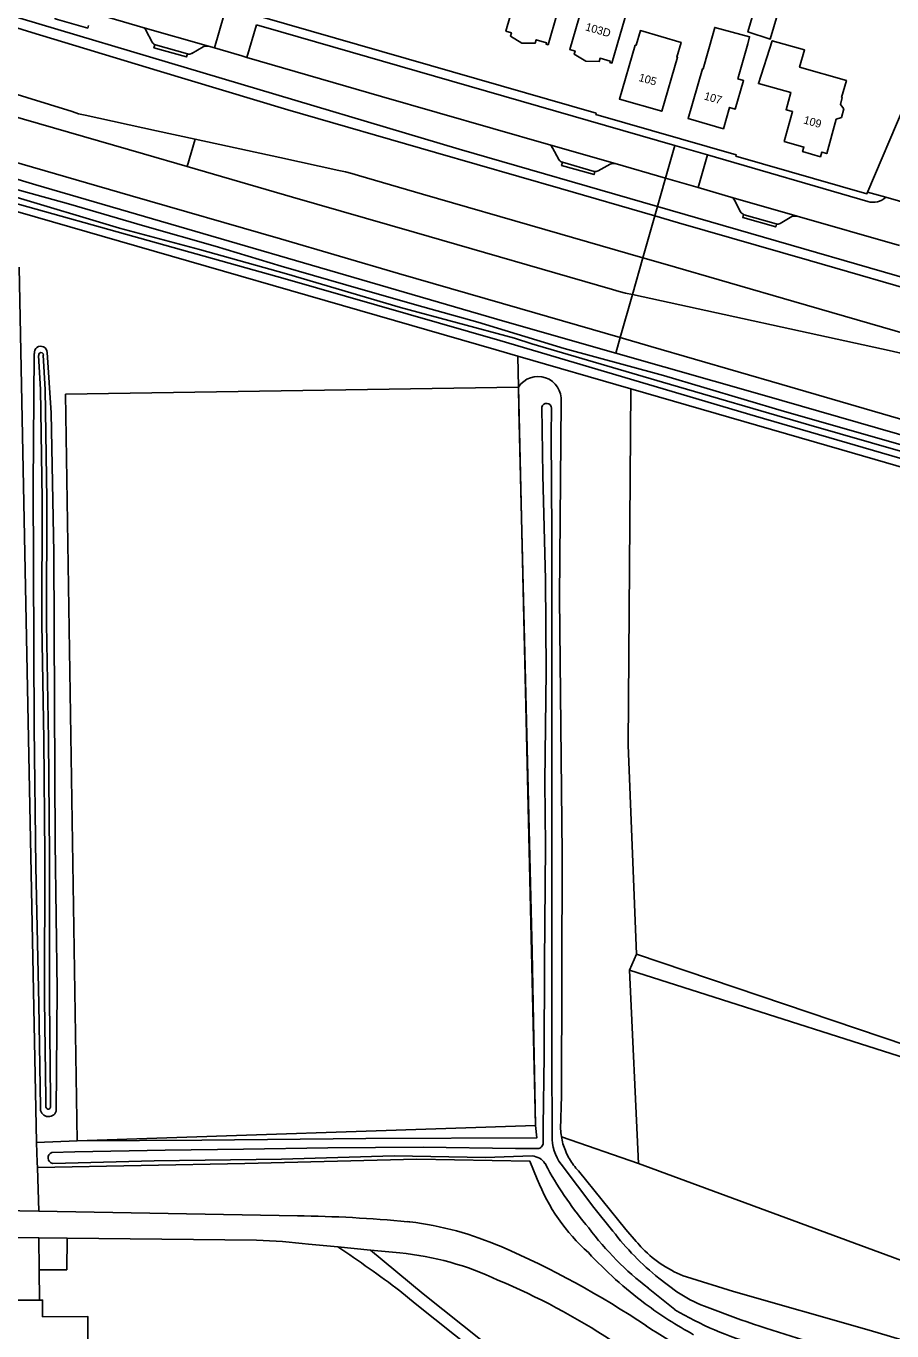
# Model space of a CAD drawing. Extents: x 194485 to 197793, y 468269 to 470822.
# Drawn here: x 196988.4 to 197118.2, y 469200.8 to 469396.5 of the extents above; entities that cross this region are included whole.
import ezdxf

# ---------------------------------------------------------------- set-up
doc = ezdxf.new("R2010")
doc.units = 0
for name, color, linetype in [('BGT grensvlak begroeid terreindeel', 7, 'Continuous'), ('BGT grensvlak begroeid terreindeel LR', 7, 'Continuous'), ('BGT grensvlak onbegroeid terreindeel', 7, 'Continuous'), ('BGT grensvlak ondersteunend wegdeel LR', 7, 'Continuous'), ('BGT grensvlak pand op maaiveld', 7, 'Continuous'), ('BGT grensvlak vegetatieobject', 7, 'Continuous'), ('BGT grensvlak waterdeel', 7, 'Continuous'), ('BGT grensvlak wegdeel', 7, 'Continuous'), ('BGT lijnelement scheiding hek', 7, 'Continuous'), ('BGT tekst huisnummerreeks', 7, 'Continuous'), ('GEM grensvlak WOZ op maaiveld', 7, 'Continuous')]:
    doc.layers.add(name, color=color, linetype=linetype)

msp = doc.modelspace()

# ---------------------------------------------------------------- linework, layer by layer
at = {"layer": 'BGT grensvlak begroeid terreindeel'}
for p, q in [((197062.1, 469346.98), (197062.18, 469342.33)), ((197062.1, 469346.98), (197079.01, 469342.08)), ((197078.82, 469254.87), (197080.19, 469225.9)), ((197068.62, 469229.86), (197080.19, 469225.9)), ((196995.99, 469229.26), (196989.93, 469229.05))]:
    msp.add_line(p, q, dxfattribs=at)
for points in [[(196929.95, 469390.56), (196964.88, 469380.18), (196989.8, 469372.66), (197060.13, 469352.16), (197076.75, 469347.42)], [(196928.11, 469386.74), (196964.62, 469376.08), (197027.19, 469358.54), (197059.36, 469349.3), (197097.7, 469337.95), (197160.24, 469319.78), (197209.86, 469305.3), (197236.12, 469297.51), (197241.96, 469296.13), (197243.62, 469296.27), (197243.68, 469296.47)], [(196987.14, 469368.63), (197058.85, 469347.93), (197062.1, 469346.98)], [(196990.5, 469234.28), (196990.26, 469249.83), (196989.83, 469270.36), (196989.59, 469291.28), (196989.41, 469327.5), (196989.59, 469347.37)], [(196992.88, 469233.72), (196993, 469251.99), (196992.73, 469273.96), (196992.59, 469294.94), (196992.5, 469317.49), (196992.1, 469338.48), (196991.49, 469347.51)], [(197076.75, 469347.42), (197098.73, 469341.17), (197130.43, 469332), (197161.44, 469322.87), (197190.18, 469314.61), (197232.25, 469302.24), (197234.93, 469301.34), (197240.13, 469299.89)], [(196995.99, 469229.26), (197014.72, 469229.39), (197039.28, 469229.61), (197064.91, 469229.72), (197064.73, 469231.59), (197064.25, 469257.69), (197062.24, 469338.96), (197062.18, 469342.33)], [(197079.01, 469342.08), (197078.6, 469288.62), (197079.88, 469257.28)], [(197244.42, 469294.02), (197240.79, 469295.13), (197180.77, 469312.56), (197110.64, 469332.9), (197079.01, 469342.08)], [(197068.58, 469340.14), (197068.33, 469310.77), (197068.72, 469272.3), (197068.6, 469236.05), (197068.49, 469231.03)], [(197079.88, 469257.28), (197131.49, 469239.83), (197146.67, 469281.66), (197238.81, 469250.57)], [(197078.82, 469254.87), (197133.02, 469237.58), (197147.51, 469277.89), (197196.46, 469261.81)], [(197068.62, 469229.86), (197068.61, 469229.93), (197068.56, 469230.21), (197068.53, 469230.48), (197068.51, 469230.76), (197068.49, 469231.03)], [(197068.62, 469229.86), (197068.65, 469229.66), (197068.71, 469229.39), (197068.77, 469229.12), (197068.84, 469228.85), (197068.92, 469228.59), (197069.01, 469228.32), (197069.1, 469228.06), (197069.21, 469227.81), (197069.31, 469227.55), (197069.43, 469227.3), (197069.55, 469227.05), (197069.68, 469226.81), (197069.82, 469226.57), (197069.96, 469226.33), (197070.11, 469226.1), (197070.27, 469225.87), (197070.43, 469225.65), (197070.6, 469225.43), (197070.78, 469225.21), (197070.96, 469225), (197071.15, 469224.8)], [(196990.05, 469225.27), (197021.14, 469225.88), (197046.91, 469226.53), (197063.9, 469226.22), (197065, 469223.54)], [(197171.73, 469194.83), (197170.84, 469192.42), (197080.19, 469225.9)], [(197071.15, 469224.8), (197078.26, 469216), (197079.83, 469214.2)], [(197129.4, 469196.53), (197114.73, 469200.91), (197094.4, 469206.67), (197087.35, 469208.88)]]:
    msp.add_lwpolyline(points, dxfattribs=at)
for centre, radius, start, end in [((196990.54, 469347.5), 0.957, 0.217, 188.1893), ((197065.11, 469340.44), 3.48, 354.9825, 147.1829), ((196991.72, 469234.14), 1.23, 173.1579, 340.3718), ((197091.54, 469233.83), 28.47, 201.2022, 228.4486), ((197093.1, 469225.06), 17.15, 219.3005, 224.1119), ((197117.74, 469254.05), 61.29, 222.6391, 233.3761), ((197093.26, 469225.21), 17.37, 224.0934, 250.0888), ((197117.77, 469254.07), 61.33, 233.3674, 241.4219)]:
    msp.add_arc(centre, radius, start, end, dxfattribs=at)
at = {"layer": 'BGT grensvlak begroeid terreindeel LR'}
for p, q in [((197077.41, 469349.74), (197076.75, 469347.42)), ((196994.25, 469341.28), (197062.18, 469342.33)), ((196994.25, 469341.28), (196995.99, 469229.26)), ((197079.88, 469257.28), (197078.82, 469254.87))]:
    msp.add_line(p, q, dxfattribs=at)
at = {"layer": 'BGT grensvlak onbegroeid terreindeel'}
for p, q in [((196989.93, 469229.05), (196987.31, 469360.33)), ((196990.05, 469225.27), (196990.25, 469218.75)), ((196990.32, 469209.93), (196990.35, 469205.4))]:
    msp.add_line(p, q, dxfattribs=at)
msp.add_lwpolyline([(196989.93, 469229.05), (196990.03, 469226.03), (196990.05, 469225.27)], dxfattribs=at)
at = {"layer": 'BGT grensvlak ondersteunend wegdeel LR'}
for p, q in [((197012.52, 469375.39), (197013.68, 469379.52)), ((197080.82, 469361.72), (197079.25, 469356.21))]:
    msp.add_line(p, q, dxfattribs=at)
at = {"layer": 'BGT grensvlak pand op maaiveld'}
for points in [[(197062.89, 469404.76), (197068.97, 469402.97), (197069.03, 469403.17), (197069.34, 469403.08), (197066.62, 469393.68), (197066.32, 469393.77), (197066.37, 469393.96), (197064.84, 469394.41), (197064.69, 469393.91), (197062.67, 469393.89), (197060.97, 469394.98), (197061.11, 469395.48), (197060.29, 469395.72), (197062.89, 469404.76)], [(197100.72, 469405.73), (197102.9, 469404.65), (197099.91, 469394.51), (197096.57, 469395.59), (197099.28, 469404.74)], [(197078.92, 469400.35), (197078.61, 469400.44), (197078.54, 469400.21), (197072.47, 469401.98), (197069.86, 469392.97), (197070.67, 469392.73), (197070.53, 469392.24), (197072.25, 469391.19), (197074.28, 469391.16), (197074.41, 469391.64), (197075.92, 469391.2), (197075.87, 469391.02), (197076.18, 469390.93), (197078.92, 469400.35)], [(197091.35, 469395.34), (197091.61, 469396.28), (197096.83, 469394.88), (197096.56, 469393.8)], [(197079.69, 469393.63), (197079.8, 469393.6), (197080.45, 469395.8), (197086.56, 469394.02), (197085.91, 469391.82), (197086.02, 469391.79), (197083.65, 469383.7), (197077.31, 469385.53), (197079.69, 469393.63)], [(197091.35, 469395.34), (197089.88, 469390.05), (197089.78, 469390.08), (197087.61, 469382.6), (197092.91, 469381.07), (197093.83, 469384.26), (197094.67, 469384.01), (197095.91, 469388.3), (197095.06, 469388.54), (197096.56, 469393.8)], [(197109.81, 469382.49), (197110.58, 469382.77), (197110.94, 469384.06), (197110.43, 469384.71), (197110.72, 469385.75), (197110.62, 469385.78), (197111.33, 469388.33), (197104.32, 469390.31), (197105.06, 469392.93), (197100.22, 469394.28), (197098.15, 469387.85), (197103.01, 469386.51), (197102.29, 469383.92), (197103.27, 469383.66), (197102.03, 469379.15), (197104.97, 469378.33), (197104.77, 469377.65), (197107.44, 469376.87), (197107.64, 469377.57), (197108.38, 469377.35), (197109.81, 469382.49)], [(196983.59, 469202.85), (196985.81, 469202.86), (196985.79, 469205.37), (196990.35, 469205.4)], [(196990.35, 469205.4), (196990.82, 469205.41), (196990.84, 469202.9), (196997.61, 469202.94), (196997.67, 469194.66), (196993.97, 469194.63)]]:
    msp.add_lwpolyline(points, dxfattribs=at)
at = {"layer": 'BGT grensvlak vegetatieobject'}
msp.add_line((197084.22, 469373.67), (197082.61, 469367.99), dxfattribs=at)
at = {"layer": 'BGT grensvlak waterdeel'}
for p, q in [((197066.57, 469225.12), (197066.15, 469225.88)), ((197083.22, 469208.69), (197085.91, 469206.66)), ((197085.6, 469203.97), (197081.64, 469207.19)), ((197090.05, 469204.49), (197095.51, 469202.43))]:
    msp.add_line(p, q, dxfattribs=at)
for points in [[(196928.84, 469389.63), (196934.45, 469388), (196947.89, 469383.9), (196960.25, 469380.35), (196972.45, 469376.65), (196985.31, 469372.42), (196994.71, 469369.82), (197006.16, 469366.48), (197016.7, 469363.46), (197026.62, 469360.45), (197036.28, 469357.65), (197046.93, 469354.62), (197056.09, 469352.06), (197069.04, 469348.13), (197078.21, 469345.59), (197083.92, 469344.05), (197102.05, 469338.67), (197127.11, 469331.53)], [(197243.68, 469296.47), (197233.95, 469299.27), (197221.92, 469303.03), (197206.83, 469307.56), (197190.98, 469312.24), (197174.82, 469316.83), (197155.54, 469322.32), (197129.18, 469329.93), (197105.69, 469336.65), (197083.77, 469343.08), (197064.2, 469348.81), (197061.59, 469349.66), (197044.48, 469354.25), (197027.39, 469359.32), (197014.36, 469362.94), (197002.37, 469366.17), (196986.03, 469371.07), (196970.07, 469375.66), (196953.31, 469380.56), (196934.7, 469386.17), (196928.37, 469388.04)], [(196991.34, 469234.3), (196991.32, 469235.53), (196991.14, 469250.48), (196991.17, 469272.11), (196991.01, 469289.44), (196990.72, 469306.86), (196990.78, 469325.51), (196990.52, 469341.96), (196990.24, 469347.07)], [(196990.94, 469347.11), (196991.21, 469341.98), (196991.48, 469325.52), (196991.42, 469306.87), (196991.71, 469289.45), (196991.87, 469272.11), (196991.84, 469250.48), (196992.02, 469235.54), (196992.02, 469234.48)], [(197065.85, 469229.01), (197065.88, 469231.44), (197066, 469242.05), (197066.05, 469255.97), (197066.2, 469273.52), (197066.11, 469283.14), (197066.34, 469299.72), (197066.21, 469313.45), (197065.82, 469329.1), (197065.69, 469339.32)], [(197067.1, 469339.18), (197067.07, 469335.09), (197067.15, 469320.43), (197067.17, 469279.32), (197067.16, 469241.81), (197067.2, 469230.03)], [(196992.19, 469227.54), (196995.66, 469227.65), (197009.21, 469227.87), (197020.93, 469228.04), (197033.58, 469228.21), (197047.86, 469228.35), (197061.73, 469228.14), (197065.04, 469228.14)], [(197064.22, 469227.02), (197057.21, 469226.81), (197043.56, 469227.02), (197026.64, 469226.53), (197007.54, 469226.28), (196992.34, 469225.9)], [(197068.56, 469225.78), (197073.48, 469219.3), (197076.32, 469215.76)]]:
    msp.add_lwpolyline(points, dxfattribs=at)
for centre, radius, start, end in [((196990.59, 469347.14), 0.353, 354.5557, 191.6855), ((197066.39, 469339.17), 0.715, 0.8343, 168.587), ((196991.68, 469234.39), 0.352, 195.3483, 13.633), ((197074.17, 469229.91), 6.97, 179.0012, 216.3001), ((197065.05, 469228.94), 0.807, 269.4732, 4.8694), ((196992.49, 469226.74), 0.853, 110.1162, 260.0522), ((197064.01, 469224.47), 2.56, 33.4445, 85.425), ((197113.35, 469250.85), 53.39, 208.8056, 220.4217), ((197110.45, 469244.61), 47.22, 216.9375, 232.4058), ((197108.36, 469240.15), 40.27, 217.2744, 231.364), ((197097.83, 469224.37), 21.35, 236.0515, 248.6265), ((197111.39, 469247.23), 50.37, 239.2021, 254.4905), ((197230.44, 469606.98), 426.46, 251.5551, 253.6873)]:
    msp.add_arc(centre, radius, start, end, dxfattribs=at)
at = {"layer": 'BGT grensvlak wegdeel'}
for p, q in [((197073.84, 469383.4), (197000, 469404.69)), ((197016.59, 469393.19), (197018, 469398.05)), ((197005.87, 469396.28), (197015.7, 469393.44)), ((197021.47, 469391.77), (197022.89, 469396.66)), ((197006.32, 469395.85), (197007.24, 469394.06)), ((197007.74, 469393.65), (197012.54, 469392.29)), ((197012.54, 469392.29), (197012.55, 469392.28)), ((197013.18, 469392.38), (197014.92, 469393.38)), ((197015.7, 469393.44), (197016.59, 469393.19)), ((197016.59, 469393.19), (197017.44, 469392.94)), ((197017.44, 469392.94), (197020.71, 469391.99)), ((197021.47, 469391.77), (197020.71, 469391.99)), ((197114.55, 469371.67), (197120.02, 469384.47)), ((197073.84, 469383.4), (197073.79, 469383.23)), ((197066.69, 469378.72), (197076.67, 469375.86)), ((197084.22, 469373.67), (197085.6, 469378.54)), ((197085.6, 469378.54), (197090.51, 469377.14)), ((197067.25, 469378.22), (197068.2, 469376.44)), ((197090.51, 469377.14), (197089.11, 469372.25)), ((197090.51, 469377.14), (197114.57, 469370.16)), ((197068.78, 469376.04), (197068.72, 469376.05)), ((197068.78, 469376.04), (197073.51, 469374.67)), ((197074.14, 469374.75), (197075.91, 469375.76)), ((197076.67, 469375.86), (197084.22, 469373.67)), ((197084.22, 469373.67), (197089.11, 469372.25)), ((197089.11, 469372.25), (197094.03, 469370.82)), ((197094.03, 469370.82), (197103.94, 469367.95)), ((197114.51, 469371.57), (197114.55, 469371.67)), ((197114.51, 469371.57), (197117.23, 469370.79)), ((197117.23, 469370.79), (197123.93, 469368.86)), ((197095.47, 469368.63), (197094.58, 469370.38)), ((197082.61, 469367.99), (197080.82, 469361.72)), ((197100.8, 469366.8), (197096.01, 469368.18)), ((197103.17, 469367.92), (197101.43, 469366.86)), ((197103.94, 469367.95), (197119.31, 469363.57)), ((197079.25, 469356.21), (197077.41, 469349.74)), ((196990.25, 469218.75), (196984.59, 469218.82)), ((196990.25, 469218.75), (197029.03, 469218.05)), ((196990.28, 469214.75), (196983.52, 469214.83)), ((196994.51, 469214.7), (196990.28, 469214.75)), ((196990.28, 469214.75), (196990.32, 469209.93)), ((197022.91, 469214.38), (196994.51, 469214.7)), ((197030.7, 469213.8), (197035.11, 469213.37)), ((197035.11, 469213.37), (197039.99, 469212.89)), ((197039.99, 469212.89), (197044.38, 469212.47))]:
    msp.add_line(p, q, dxfattribs=at)
for points in [[(197082.61, 469367.99), (197068.47, 469372.1), (197049.74, 469377.53), (197027.59, 469383.9), (197008, 469389.8), (196989.2, 469395.52), (196981.93, 469397.78), (196981.36, 469398.02), (196971.64, 469402.66), (196953.4, 469411.52), (196946.36, 469414.92), (196944.52, 469415.76), (196942.66, 469416.5), (196935.71, 469418.66), (196915.84, 469424.78), (196902.85, 469428.77)], [(197013.68, 469379.52), (197007.92, 469380.78), (196997.2, 469383.13), (196996.2, 469383.32), (196995.24, 469383.64), (196988.47, 469385.76), (196968.89, 469391.82), (196949.9, 469397.7), (196930.75, 469403.64), (196911.54, 469409.59), (196898.31, 469413.7)], [(196896.89, 469409.46), (196898.74, 469408.7), (196900.61, 469407.95), (196902.47, 469407.29), (196904.39, 469406.66), (196910.17, 469405.04), (196930.43, 469399.18), (196947.67, 469394.18), (196967.68, 469388.39), (196987.98, 469382.51), (197005.94, 469377.29), (197012.52, 469375.39)], [(197077.41, 469349.74), (197062.39, 469354.1), (197044.21, 469359.37), (197026.48, 469364.55), (197003.96, 469371.06), (196986.22, 469376.21), (196965.68, 469382.17), (196946.02, 469387.85), (196928.68, 469392.9), (196908.13, 469398.88), (196894.58, 469402.69)], [(196997.73, 469396.58), (196997.61, 469396.16), (196992.71, 469397.56), (196992.84, 469398), (196992.99, 469397.96)], [(197005.87, 469396.28), (197000.91, 469397.71), (197000.76, 469397.75)], [(197085.6, 469378.54), (197026.56, 469395.61), (197022.89, 469396.66)], [(197012.54, 469392.29), (197012.41, 469391.84), (197007.52, 469393.23), (197007.64, 469393.68), (197007.74, 469393.65)], [(197066.69, 469378.72), (197041.64, 469385.92), (197021.47, 469391.77)], [(197114.51, 469371.57), (197114.41, 469371.33), (197094.76, 469376.98), (197094.82, 469377.14), (197073.79, 469383.23)], [(197080.82, 469361.72), (197066.14, 469365.96), (197047.79, 469371.28), (197038.2, 469374.05), (197037.2, 469374.34), (197036.23, 469374.59), (197035.24, 469374.82), (197026.39, 469376.75), (197013.68, 469379.52)], [(197012.52, 469375.39), (197028.28, 469370.83), (197046.52, 469365.55), (197076.26, 469356.94), (197077.27, 469356.66), (197078.24, 469356.43), (197079.25, 469356.21)], [(197073.51, 469374.67), (197073.62, 469374.64), (197073.5, 469374.2), (197068.64, 469375.58), (197068.78, 469376.04)], [(197203.17, 469333.15), (197184.33, 469338.55), (197163.74, 469344.53), (197144.11, 469350.26), (197124.46, 469355.92), (197105.79, 469361.31), (197086.15, 469366.96), (197082.61, 469367.99)], [(197100.8, 469366.8), (197100.86, 469366.78), (197100.74, 469366.34), (197095.79, 469367.77), (197095.91, 469368.21), (197096.01, 469368.18)], [(197170.79, 469335.64), (197161.61, 469338.3), (197141.88, 469344.06), (197122.42, 469349.64), (197103.44, 469355.14), (197084.17, 469360.75), (197080.82, 469361.72)], [(197079.25, 469356.21), (197118.22, 469347.7), (197119.26, 469347.47), (197120.23, 469347.22), (197141.75, 469341.02), (197161.35, 469335.34), (197169.98, 469332.84)], [(197218.71, 469308.71), (197218.11, 469308.89), (197199.85, 469314.18), (197176.4, 469321.03), (197158.66, 469326.16), (197139.05, 469331.87), (197120.36, 469337.29), (197101.68, 469342.7), (197082.04, 469348.41), (197077.41, 469349.74)], [(196990.32, 469209.93), (196994.45, 469209.96), (196994.51, 469214.7)], [(197039.99, 469212.89), (197047.87, 469206.35), (197059.66, 469196.96), (197065.44, 469192.35), (197069.02, 469189.52), (197070.75, 469188.19), (197071.18, 469187.88)], [(197044.37, 469206.79), (197046.67, 469204.88), (197058.47, 469195.47), (197064.26, 469190.87), (197067.86, 469188.02), (197069.18, 469187)]]:
    msp.add_lwpolyline(points, dxfattribs=at)
for centre, radius, start, end in [((197005.57, 469395.51), 0.82, 23.9545, 68.6435), ((197007.99, 469394.47), 0.85, 208.9072, 253.4399), ((197012.8, 469392.77), 0.542, 242.8865, 314.9746), ((197015.42, 469392.07), 1.4, 78.2452, 110.8096), ((197066.41, 469377.84), 0.918, 24.1381, 72.4428), ((197068.93, 469376.88), 0.852, 211.4159, 255.8756), ((197073.67, 469375.97), 1.31, 263.1825, 291.1574), ((197076.44, 469374.67), 1.21, 79.3046, 116.2392), ((197093.75, 469369.93), 0.937, 28.5264, 72.6544), ((197115.34, 469372.84), 2.79, 253.8809, 312.7007), ((197096.27, 469369.03), 0.889, 206.9174, 253.0926), ((197101.04, 469367.68), 0.907, 254.3739, 295.5266), ((197103.65, 469365.94), 2.04, 81.7071, 103.7385), ((197025.9, 469005.57), 212.5, 84.6924, 89.155), ((197044.49, 469205.87), 11.35, 82.8944, 84.6113), ((197039.93, 469168.09), 49.4, 66.5583, 83.0689), ((197020.17, 469124.53), 89.89, 83.273, 88.2515), ((196929.22, 469054.51), 190.92, 52.9052, 56.3138), ((197040.27, 469169), 43.66, 64.4471, 84.5958), ((197004.2, 469086.14), 138.81, 56.238, 66.4839), ((197020.63, 469115.7), 100.35, 56.4397, 67.4594), ((197117.72, 469256.31), 65.76, 236.4061, 249.7175)]:
    msp.add_arc(centre, radius, start, end, dxfattribs=at)
at = {"layer": 'BGT lijnelement scheiding hek'}
for points in [[(196905.66, 469429.58), (196917.42, 469425.99), (196945.02, 469417.44), (196982.15, 469399.23), (197053.27, 469377.99), (197083.01, 469369.4)], [(197083.01, 469369.4), (197134.84, 469354.43), (197201.33, 469335.1)]]:
    msp.add_lwpolyline(points, dxfattribs=at)
at = {"layer": 'GEM grensvlak WOZ op maaiveld'}
msp.add_lwpolyline([(196994.25, 469341.28), (197062.18, 469342.33), (197064.73, 469231.59), (196995.99, 469229.26), (196994.25, 469341.28)], dxfattribs=at)

# ---------------------------------------------------------------- texts
at = {"layer": 'BGT tekst huisnummerreeks'}
for s, rotation, p in [('103D', 343.8, (197072.11, 469395.85)), ('105', 343.9, (197080.11, 469388.26)), ('107', 343.9, (197089.9, 469385.48)), ('109', 344.2, (197104.82, 469381.89))]:
    msp.add_text(s, height=1.2, rotation=rotation, dxfattribs=at).set_placement(p)

doc.saveas('drawing.dxf')
